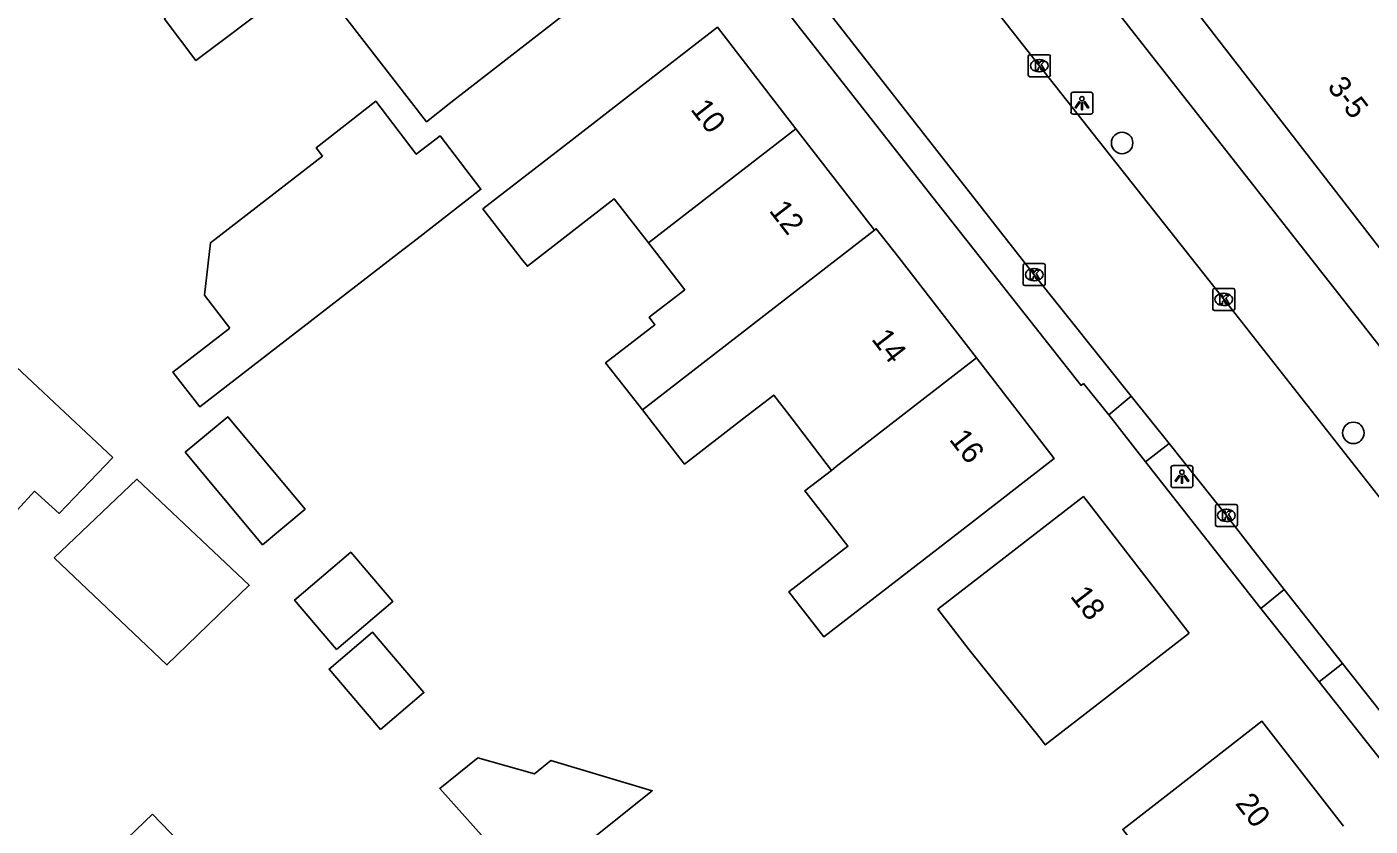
# Model space of a CAD drawing. Extents: x 161772 to 163123, y 383092 to 383917.
# Drawn here: x 162219 to 162280.1, y 383398.5 to 383434.8 of the extents above; entities that cross this region are included whole.
import ezdxf

# ---------------------------------------------------------------- set-up
doc = ezdxf.new("R2010")
doc.units = 0
for name, color, linetype in [('IMGEO_Boom', 7, 'Continuous'), ('IMGEO_Kolk', 7, 'Continuous'), ('IMGEO_Lichtpunt', 7, 'Continuous'), ('IMGEO_Pand', 7, 'Continuous'), ('IMGEO_Pand_nummerreeks', 7, 'Continuous'), ('IMGEO_Rijbaan_lokaal_open', 7, 'Continuous'), ('IMGEO_Voetpad_gesloten', 7, 'Continuous'), ('IMGEO_Voetpad_open', 7, 'Continuous')]:
    doc.layers.add(name, color=color, linetype=linetype)

msp = doc.modelspace()

# ---------------------------------------------------------------- linework, layer by layer
at = {"layer": 'IMGEO_Boom'}
for centre in [(162268.857, 383429.542), (162279.375, 383416.351)]:
    msp.add_circle(centre, 0.489, dxfattribs=at)
at = {"layer": 'IMGEO_Kolk'}
for p, q in [((162264.59, 383432.631), (162264.59, 383433.483)), ((162264.665, 383433.557), (162265.517, 383433.557)), ((162265.078, 383433.337), (162265.103, 383433.337)), ((162265.591, 383433.483), (162265.591, 383432.631)), ((162265.517, 383432.557), (162264.665, 383432.557)), ((162265.101, 383432.777), (162265.076, 383432.777)), ((162264.359, 383423.124), (162264.359, 383423.976)), ((162264.434, 383424.05), (162265.286, 383424.05)), ((162265.36, 383423.976), (162265.36, 383423.124)), ((162264.847, 383423.83), (162264.872, 383423.83)), ((162265.286, 383423.05), (162264.434, 383423.05)), ((162264.87, 383423.27), (162264.845, 383423.27)), ((162272.981, 383421.998), (162272.981, 383422.85)), ((162273.056, 383422.924), (162273.908, 383422.924)), ((162273.982, 383422.85), (162273.982, 383421.998)), ((162273.492, 383422.144), (162273.467, 383422.144)), ((162273.469, 383422.704), (162273.494, 383422.704)), ((162273.908, 383421.924), (162273.056, 383421.924)), ((162273.1, 383412.171), (162273.1, 383413.023)), ((162273.175, 383413.097), (162274.027, 383413.097)), ((162274.101, 383413.023), (162274.101, 383412.171)), ((162273.588, 383412.877), (162273.613, 383412.877)), ((162274.027, 383412.097), (162273.175, 383412.097)), ((162273.611, 383412.317), (162273.586, 383412.317))]:
    msp.add_line(p, q, dxfattribs=at)
for points in [[(162264.59, 383432.631), (162264.59, 383433.483)], [(162264.665, 383433.557), (162265.517, 383433.557)], [(162264.911, 383433.257), (162265.034, 383433.257), (162265.034, 383433.106), (162265.164, 383433.257), (162265.328, 383433.257), (162265.182, 383433.106), (162265.335, 383432.857), (162265.183, 383432.857), (162265.098, 383433.021), (162265.034, 383432.954), (162265.034, 383432.857), (162264.911, 383432.857), (162264.911, 383433.257)], [(162265.591, 383433.483), (162265.591, 383432.631)], [(162265.517, 383432.557), (162264.665, 383432.557)], [(162264.359, 383423.124), (162264.359, 383423.976)], [(162264.434, 383424.05), (162265.286, 383424.05)], [(162265.36, 383423.976), (162265.36, 383423.124)], [(162264.68, 383423.75), (162264.803, 383423.75), (162264.803, 383423.599), (162264.933, 383423.75), (162265.097, 383423.75), (162264.951, 383423.599), (162265.104, 383423.35), (162264.952, 383423.35), (162264.867, 383423.514), (162264.803, 383423.447), (162264.803, 383423.35), (162264.68, 383423.35), (162264.68, 383423.75)], [(162265.286, 383423.05), (162264.434, 383423.05)], [(162272.981, 383421.998), (162272.981, 383422.85)], [(162273.056, 383422.924), (162273.908, 383422.924)], [(162273.982, 383422.85), (162273.982, 383421.998)], [(162273.302, 383422.624), (162273.425, 383422.624), (162273.425, 383422.473), (162273.555, 383422.624), (162273.719, 383422.624), (162273.573, 383422.473), (162273.726, 383422.224), (162273.574, 383422.224), (162273.489, 383422.388), (162273.425, 383422.321), (162273.425, 383422.224), (162273.302, 383422.224), (162273.302, 383422.624)], [(162273.908, 383421.924), (162273.056, 383421.924)], [(162273.1, 383412.171), (162273.1, 383413.023)], [(162273.175, 383413.097), (162274.027, 383413.097)], [(162274.101, 383413.023), (162274.101, 383412.171)], [(162273.421, 383412.797), (162273.544, 383412.797), (162273.544, 383412.646), (162273.674, 383412.797), (162273.838, 383412.797), (162273.692, 383412.646), (162273.845, 383412.397), (162273.693, 383412.397), (162273.608, 383412.561), (162273.544, 383412.494), (162273.544, 383412.397), (162273.421, 383412.397), (162273.421, 383412.797)], [(162274.027, 383412.097), (162273.175, 383412.097)]]:
    msp.add_lwpolyline(points, dxfattribs=at)
for centre, start, end in [((162264.667, 383433.481), 91.55205, 178.44795), ((162264.667, 383433.481), 91.55205, 178.44795), ((162265.515, 383433.481), 1.55205, 88.44795), ((162265.515, 383433.481), 1.55205, 88.44795), ((162264.667, 383432.633), 181.55205, 268.44795), ((162264.667, 383432.633), 181.55205, 268.44795), ((162265.515, 383432.633), 271.55205, 358.44795), ((162265.515, 383432.633), 271.55205, 358.44795), ((162264.436, 383423.974), 91.55205, 178.44795), ((162264.436, 383423.974), 91.55205, 178.44795), ((162265.284, 383423.974), 1.55205, 88.44795), ((162265.284, 383423.974), 1.55205, 88.44795), ((162264.436, 383423.126), 181.55205, 268.44795), ((162264.436, 383423.126), 181.55205, 268.44795), ((162265.284, 383423.126), 271.55205, 358.44795), ((162265.284, 383423.126), 271.55205, 358.44795), ((162273.058, 383422.848), 91.55205, 178.44795), ((162273.058, 383422.848), 91.55205, 178.44795), ((162273.906, 383422.848), 1.55205, 88.44795), ((162273.906, 383422.848), 1.55205, 88.44795), ((162273.058, 383422), 181.55205, 268.44795), ((162273.058, 383422), 181.55205, 268.44795), ((162273.906, 383422), 271.55205, 358.44795), ((162273.906, 383422), 271.55205, 358.44795), ((162273.177, 383413.021), 91.55205, 178.44795), ((162273.177, 383413.021), 91.55205, 178.44795), ((162274.025, 383413.021), 1.55205, 88.44795), ((162274.025, 383413.021), 1.55205, 88.44795), ((162273.177, 383412.173), 181.55205, 268.44795), ((162273.177, 383412.173), 181.55205, 268.44795), ((162274.025, 383412.173), 271.55205, 358.44795), ((162274.025, 383412.173), 271.55205, 358.44795)]:
    msp.add_arc(centre, 0.0765, start, end, dxfattribs=at)
for centre, major_axis, ratio, start_param, end_param in [((162265.077, 383433.057), (-0.387, 0.002), 0.722429, 4.712389, 7.853982), ((162265.102, 383433.057), (-0.39, 0.002), 0.717154, 1.570796, 4.712389), ((162264.846, 383423.55), (-0.387, 0.002), 0.722429, 4.712389, 7.853982), ((162264.871, 383423.55), (-0.39, 0.002), 0.717154, 1.570796, 4.712389), ((162273.468, 383422.424), (-0.387, 0.002), 0.722429, 4.712389, 7.853982), ((162273.493, 383422.424), (-0.39, 0.002), 0.717154, 1.570796, 4.712389), ((162273.587, 383412.597), (-0.387, 0.002), 0.722429, 4.712389, 7.853982), ((162273.612, 383412.597), (-0.39, 0.002), 0.717154, 1.570796, 4.712389)]:
    msp.add_ellipse(centre, major_axis=major_axis, ratio=ratio, start_param=start_param, end_param=end_param, dxfattribs=at)
at = {"layer": 'IMGEO_Lichtpunt'}
for p, q in [((162266.532, 383431.757), (162266.532, 383430.95)), ((162266.532, 383431.757), (162266.532, 383430.95)), ((162267.434, 383431.852), (162266.626, 383431.852)), ((162267.434, 383431.852), (162266.626, 383431.852)), ((162267.528, 383430.95), (162267.528, 383431.757)), ((162267.528, 383430.95), (162267.528, 383431.757)), ((162266.626, 383430.856), (162267.434, 383430.856)), ((162266.626, 383430.856), (162267.434, 383430.856)), ((162271.982, 383414.86), (162271.174, 383414.86)), ((162271.982, 383414.86), (162271.174, 383414.86)), ((162271.08, 383414.765), (162271.08, 383413.958)), ((162271.08, 383414.765), (162271.08, 383413.958)), ((162272.076, 383413.958), (162272.076, 383414.765)), ((162272.076, 383413.958), (162272.076, 383414.765)), ((162271.174, 383413.864), (162271.982, 383413.864)), ((162271.174, 383413.864), (162271.982, 383413.864))]:
    msp.add_line(p, q, dxfattribs=at)
for points in [[(162266.906, 383431.421), (162266.945, 383431.393), (162266.757, 383431.131), (162266.719, 383431.158), (162266.906, 383431.421)], [(162267.008, 383431.373), (162267.055, 383431.373), (162267.055, 383431.051), (162267.008, 383431.051), (162267.008, 383431.373)], [(162267.118, 383431.393), (162267.156, 383431.42), (162267.343, 383431.158), (162267.304, 383431.13), (162267.118, 383431.393)], [(162271.454, 383414.429), (162271.493, 383414.401), (162271.305, 383414.139), (162271.267, 383414.166), (162271.454, 383414.429)], [(162271.556, 383414.381), (162271.603, 383414.381), (162271.603, 383414.059), (162271.556, 383414.059), (162271.556, 383414.381)], [(162271.666, 383414.401), (162271.704, 383414.428), (162271.891, 383414.166), (162271.852, 383414.138), (162271.666, 383414.401)]]:
    msp.add_lwpolyline(points, dxfattribs=at)
for centre in [(162267.031, 383431.555), (162271.579, 383414.563)]:
    msp.add_circle(centre, 0.0994, dxfattribs=at)
for centre, start, end in [((162266.626, 383431.757), 90, 180), ((162266.626, 383431.757), 90, 180), ((162267.434, 383431.757), 0, 90), ((162267.434, 383431.757), 0, 90), ((162266.626, 383430.95), 180, 270), ((162266.626, 383430.95), 180, 270), ((162267.434, 383430.95), 270, 0), ((162267.434, 383430.95), 270, 360), ((162271.174, 383414.765), 90, 180), ((162271.174, 383414.765), 90, 180), ((162271.982, 383414.765), 0, 90), ((162271.982, 383414.765), 0, 90), ((162271.174, 383413.958), 180, 270), ((162271.174, 383413.958), 180, 270), ((162271.982, 383413.958), 270, 0), ((162271.982, 383413.958), 270, 360)]:
    msp.add_arc(centre, 0.0946, start, end, dxfattribs=at)
at = {"layer": 'IMGEO_Pand'}
for points in [[(162295.347, 383435.389), (162294.039, 383437.061), (162286.017, 383430.782), (162293.029, 383421.823), (162290.617, 383419.956), (162286.663, 383416.894), (162267.098, 383442.163), (162266.258, 383441.506), (162259.931, 383449.59), (162263.869, 383452.672), (162267.885, 383455.816), (162268.37, 383455.197), (162272.059, 383458.085), (162273.648, 383456.055), (162275.818, 383457.753), (162280.19, 383452.167), (162276.07, 383448.943), (162279.642, 383444.379), (162287.844, 383450.799), (162291.468, 383446.168), (162291.989, 383446.577), (162292.523, 383445.895), (162292.321, 383445.737), (162298.493, 383437.851)], [(162241.363, 383444.047), (162242.346, 383443.922), (162243.329, 383442.653), (162243.211, 383441.725), (162245.843, 383438.328), (162244.128, 383436.999), (162244.38, 383436.673), (162243.582, 383436.055), (162243.868, 383435.685), (162238.318, 383431.386), (162237.221, 383430.508), (162232.231, 383436.949)], [(162225.277, 383435.205), (162228.919, 383437.963), (162230.372, 383436.045), (162226.73, 383433.287), (162225.277, 383435.205)], [(162247.308, 383424.993), (162245.758, 383426.994), (162241.804, 383423.931), (162241.525, 383424.291), (162239.782, 383426.54), (162243.782, 383429.639), (162246.496, 383431.741), (162250.448, 383434.803), (162254.022, 383430.19)], [(162228.273, 383421.12), (162227.117, 383422.613), (162227.395, 383424.999), (162232.484, 383428.942), (162232.195, 383429.315), (162234.905, 383431.438), (162236.75, 383429.029), (162237.834, 383429.859), (162239.688, 383427.438), (162236.798, 383425.187), (162235.944, 383424.526), (162226.911, 383417.53), (162225.683, 383419.114), (162228.273, 383421.12)], [(162254.022, 383430.19), (162247.308, 383424.993)], [(162257.596, 383425.576), (162254.022, 383430.19)], [(162257.596, 383425.576), (162253.644, 383422.515), (162247.038, 383417.398)], [(162262.233, 383419.759), (162258.696, 383424.324), (162257.677, 383425.639), (162257.596, 383425.576)], [(162247.308, 383424.993), (162248.96, 383422.861), (162247.346, 383421.611), (162247.608, 383421.273), (162245.359, 383419.531), (162247.038, 383417.398)], [(162222.952, 383415.224), (162216.858, 383420.926), (162212.824, 383417.089), (162217.843, 383412.003), (162219.391, 383413.699), (162220.502, 383412.684), (162222.952, 383415.224)], [(162255.633, 383414.647), (162254.429, 383413.715), (162254.493, 383413.633), (162255.437, 383412.415), (162256.381, 383411.197), (162253.703, 383409.122), (162255.292, 383407.071), (162261.82, 383412.128), (162265.772, 383415.19), (162262.233, 383419.759)], [(162255.633, 383414.647), (162255.853, 383414.818), (162262.233, 383419.759)], [(162247.038, 383417.398), (162248.063, 383416.08), (162248.955, 383414.929), (162251.586, 383416.968), (162253.013, 383418.074), (162253.85, 383416.993), (162255.633, 383414.647)], [(162226.242, 383415.469), (162229.762, 383411.262), (162231.697, 383412.882), (162228.177, 383417.088), (162226.242, 383415.469)], [(162220.275, 383410.672), (162225.408, 383405.796), (162229.151, 383409.417), (162224.039, 383414.238), (162220.275, 383410.672)], [(162271.909, 383407.238), (162267.094, 383413.454), (162263.142, 383410.392), (162260.473, 383408.325), (162261.905, 383406.476), (162265.185, 383402.379), (162265.354, 383402.16), (162267.957, 383404.176), (162271.909, 383407.238)], [(162233.128, 383406.502), (162235.68, 383408.679), (162233.769, 383410.92), (162231.216, 383408.743), (162233.128, 383406.502)], [(162235.131, 383402.858), (162237.102, 383404.538), (162234.759, 383407.286), (162232.788, 383405.605), (162235.131, 383402.858)], [(162278.92, 383398.452), (162275.219, 383403.23), (162271.272, 383400.161), (162268.885, 383398.311), (162271.059, 383395.505), (162266.811, 383392.214), (162265.932, 383391.532), (162267.452, 383389.57)], [(162241.895, 383395.603), (162247.488, 383400.071), (162242.866, 383401.441), (162242.122, 383400.847), (162239.551, 383401.561), (162237.818, 383400.166), (162241.355, 383396.207)], [(162224.758, 383399), (162227.556, 383396.086), (162220.945, 383389.74), (162217.336, 383386.508), (162213.611, 383383.172), (162208.422, 383388.578), (162212.03, 383392.041), (162214.459, 383394.373), (162218.081, 383390.6), (162219.75, 383392.202), (162218.755, 383393.238), (162224.758, 383399)]]:
    msp.add_lwpolyline(points, dxfattribs=at)
at = {"layer": 'IMGEO_Rijbaan_lokaal_open'}
for points in [[(162255.096, 383445.775), (162255.329, 383445.472), (162265.082, 383433.068), (162273.478, 383422.429), (162282.487, 383410.964), (162292.366, 383398.478), (162293.345, 383397.58), (162303.185, 383390.06), (162305.607, 383388.209)], [(162253.429, 383438.179), (162255.013, 383436.132), (162264.863, 383423.548), (162269.273, 383418.014)], [(162269.273, 383418.014), (162270.989, 383415.866)], [(162270.989, 383415.866), (162273.602, 383412.593), (162274.915, 383410.906), (162276.23, 383409.221)], [(162276.23, 383409.221), (162278.881, 383405.852)], [(162278.881, 383405.852), (162285.837, 383397.046), (162286.012, 383396.824)]]:
    msp.add_lwpolyline(points, dxfattribs=at)
at = {"layer": 'IMGEO_Voetpad_gesloten'}
for points in [[(162268.25, 383417.172), (162267.098, 383418.596), (162266.991, 383418.508), (162260.039, 383427.338), (162254.119, 383434.872), (162252.079, 383437.487), (162249.952, 383439.775), (162240.623, 383451.815), (162233.976, 383460.863), (162229.932, 383467.138), (162224.494, 383476.686), (162219.099, 383486.987), (162216.905, 383490.741)], [(162268.25, 383417.172), (162269.273, 383418.014)]]:
    msp.add_lwpolyline(points, dxfattribs=at)
at = {"layer": 'IMGEO_Voetpad_open'}
for points in [[(162257.454, 383448.811), (162257.925, 383449.194), (162258.467, 383448.473), (162281.694, 383418.863), (162284.418, 383415.396), (162294.261, 383403.773), (162297.953, 383399.3), (162304.407, 383391.419), (162308.762, 383390.978)], [(162269.925, 383415.041), (162268.25, 383417.172)], [(162270.989, 383415.866), (162269.925, 383415.041)], [(162275.168, 383408.367), (162269.925, 383415.041)], [(162276.23, 383409.221), (162275.168, 383408.367)], [(162277.817, 383405.027), (162275.168, 383408.367)], [(162278.881, 383405.852), (162277.817, 383405.027)], [(162284.939, 383396.009), (162277.817, 383405.027)]]:
    msp.add_lwpolyline(points, dxfattribs=at)

# ---------------------------------------------------------------- texts
at = {"layer": 'IMGEO_Pand_nummerreeks'}
for s, rotation, p in [('3-5', 307.74276, (162278.158, 383432.088)), ('10', 307.76344, (162249.193, 383431.066)), ('12', 307.76344, (162252.764, 383426.458)), ('14', 307.76344, (162257.421, 383420.613)), ('16', 307.76344, (162260.959, 383416.046)), ('18', 307.76344, (162266.462, 383408.914)), ('20', 307.76344, (162273.972, 383399.483))]:
    msp.add_text(s, height=1, rotation=rotation, dxfattribs=at).set_placement(p)

doc.saveas('drawing.dxf')
